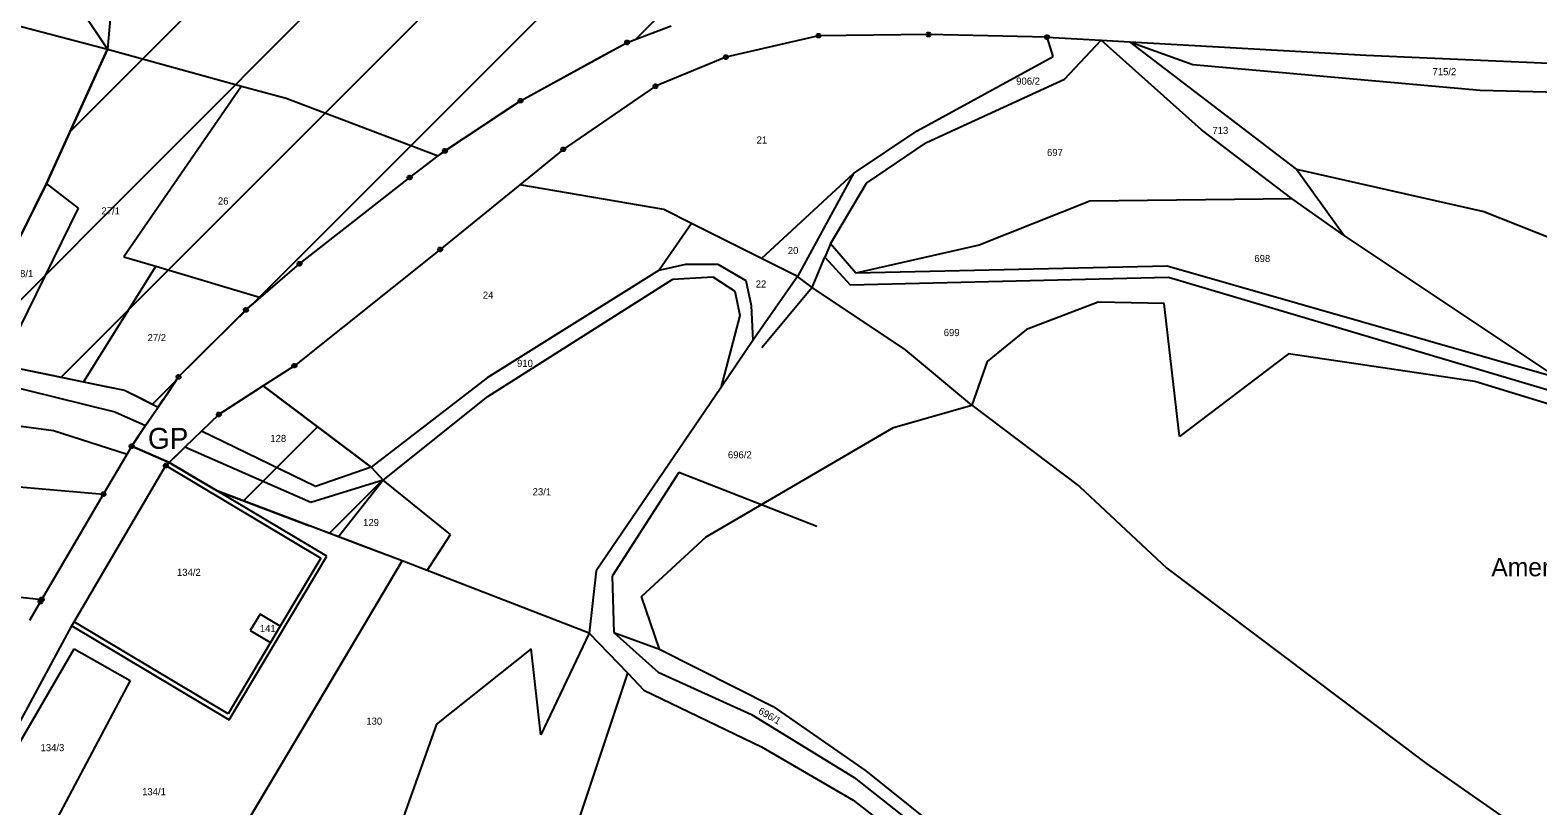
# Model space of a CAD drawing. Extents: x -593358 to -590116, y -1072518 to -1068420.
# Drawn here: x -591520.7 to -591160.3, y -1070557.8 to -1070372.5 of the extents above; entities that cross this region are included whole.
import ezdxf

# ---------------------------------------------------------------- set-up
doc = ezdxf.new("R2010")
doc.units = 0
for name, color, linetype in [('GP', 7, 'Continuous'), ('Názvosloví', 7, 'Continuous'), ('Parcela KN', 7, 'Continuous'), ('Parcela ZE', 7, 'Continuous'), ('Parcelní číslo', 7, 'Continuous'), ('Parcelní číslo_stavební', 7, 'Continuous'), ('stavby - vnitřní kresba', 7, 'Continuous'), ('Vnitřní obvod', 7, 'Continuous'), ('Vrstva 24', 7, 'Continuous'), ('zastavitelné území', 7, 'Continuous')]:
    doc.layers.add(name, color=color, linetype=linetype)

msp = doc.modelspace()

# ---------------------------------------------------------------- linework, layer by layer
at = {"layer": 'GP'}
msp.add_line((-591496.45, -1070471.83), (-591487.5, -1070475.72), dxfattribs=at)
at = {"layer": 'Parcela KN'}
for p, q in [((-591495.02, -1070296.16), (-591502.24, -1070376.99)), ((-591525.44, -1070342.06), (-591502.24, -1070376.99)), ((-591525.57, -1070370.91), (-591502.24, -1070376.99)), ((-591378.03, -1070375.39), (-591367.46, -1070371.43)), ((-591403.51, -1070389.32), (-591378.03, -1070375.39)), ((-591332.29, -1070373.79), (-591354.43, -1070378.91)), ((-591305.99, -1070373.52), (-591332.29, -1070373.79)), ((-591277.66, -1070374.17), (-591305.99, -1070373.52)), ((-591277.66, -1070374.17), (-591264.72, -1070374.89)), ((-591276.18, -1070378.72), (-591277.66, -1070374.17)), ((-591273.47, -1070384.2), (-591264.72, -1070374.89)), ((-591240.74, -1070396.24), (-591264.72, -1070374.89)), ((-591264.72, -1070374.89), (-591257.84, -1070375.27)), ((-591218.02, -1070405.71), (-591257.84, -1070375.27)), ((-591257.84, -1070375.27), (-591201.36, -1070378.43)), ((-591257.84, -1070375.27), (-591242.79, -1070380.68)), ((-591516.84, -1070409.08), (-591502.24, -1070376.99)), ((-591502.24, -1070376.99), (-591470.23, -1070385.82)), ((-591354.43, -1070378.91), (-591371.23, -1070385.87)), ((-591308.68, -1070396.55), (-591276.18, -1070378.72)), ((-591201.36, -1070378.43), (-591118.81, -1070382.1)), ((-591242.79, -1070380.68), (-591174.16, -1070386.82)), ((-591470.23, -1070385.82), (-591498.32, -1070426.59)), ((-591470.23, -1070385.82), (-591459.55, -1070388.71)), ((-591371.23, -1070385.87), (-591393.28, -1070400.95)), ((-591306.47, -1070399.28), (-591273.47, -1070384.2)), ((-591174.16, -1070386.82), (-591151.97, -1070387.4)), ((-591459.55, -1070388.71), (-591423.16, -1070402.5)), ((-591421.57, -1070401.3), (-591403.51, -1070389.32)), ((-591323.92, -1070406.7), (-591308.68, -1070396.55)), ((-591219.08, -1070412.72), (-591240.74, -1070396.24)), ((-591423.16, -1070402.5), (-591421.57, -1070401.3)), ((-591393.28, -1070400.95), (-591403.65, -1070409.38)), ((-591320.83, -1070408.99), (-591306.47, -1070399.28)), ((-591430, -1070407.68), (-591423.16, -1070402.5)), ((-591456.3, -1070428.28), (-591430, -1070407.68)), ((-591345.93, -1070426.99), (-591323.92, -1070406.7)), ((-591323.92, -1070406.7), (-591337.31, -1070431.28)), ((-591218.02, -1070405.71), (-591206.64, -1070421.49)), ((-591218.02, -1070405.71), (-591173.28, -1070415.77)), ((-591533.52, -1070442.89), (-591516.84, -1070409.08)), ((-591509.15, -1070414.99), (-591516.84, -1070409.08)), ((-591403.65, -1070409.38), (-591422.68, -1070424.85)), ((-591329.43, -1070423.5), (-591320.83, -1070408.99)), ((-591525.21, -1070447.66), (-591509.15, -1070414.99)), ((-591267.42, -1070413.29), (-591293.89, -1070423.86)), ((-591219.08, -1070412.72), (-591267.42, -1070413.29)), ((-591206.64, -1070421.49), (-591219.08, -1070412.72)), ((-591173.28, -1070415.77), (-591112.72, -1070439.82)), ((-591362.61, -1070418.68), (-591370.33, -1070429.81)), ((-591345.93, -1070426.99), (-591362.61, -1070418.68)), ((-591155.45, -1070455.63), (-591206.64, -1070421.49)), ((-591498.32, -1070426.59), (-591490.68, -1070428.86)), ((-591422.68, -1070424.85), (-591457.57, -1070452.63)), ((-591333.8, -1070433.95), (-591330.79, -1070426.72)), ((-591329.43, -1070423.5), (-591330.79, -1070426.72)), ((-591330.79, -1070426.72), (-591324.71, -1070433.33)), ((-591323.33, -1070430.53), (-591329.43, -1070423.5)), ((-591293.89, -1070423.86), (-591323.33, -1070430.53)), ((-591490.68, -1070428.86), (-591507.94, -1070456.47)), ((-591490.68, -1070428.86), (-591465.63, -1070436.3)), ((-591465.63, -1070436.3), (-591456.3, -1070428.28)), ((-591370.33, -1070429.81), (-591411.46, -1070455.52)), ((-591370.33, -1070429.81), (-591364, -1070428.33)), ((-591364, -1070428.33), (-591356.36, -1070428.39)), ((-591356.36, -1070428.39), (-591349.68, -1070432.3)), ((-591337.31, -1070431.28), (-591345.93, -1070426.99)), ((-591248.95, -1070428.83), (-591323.33, -1070430.53)), ((-591155.45, -1070455.63), (-591248.95, -1070428.83)), ((-591411.36, -1070459.98), (-591367.13, -1070431.94)), ((-591367.13, -1070431.94), (-591357.52, -1070431.42)), ((-591357.52, -1070431.42), (-591352.28, -1070434.8)), ((-591349.68, -1070432.3), (-591348.38, -1070438.25)), ((-591337.31, -1070431.28), (-591347.96, -1070446.58)), ((-591333.8, -1070433.95), (-591345.81, -1070448.34)), ((-591333.8, -1070433.95), (-591337.31, -1070431.28)), ((-591311.49, -1070448.82), (-591333.8, -1070433.95)), ((-591324.71, -1070433.33), (-591248.63, -1070431.46)), ((-591248.63, -1070431.46), (-591154.71, -1070459.35)), ((-591469.13, -1070439.31), (-591465.63, -1070436.3)), ((-591352.28, -1070434.8), (-591351.05, -1070440.6)), ((-591265.42, -1070437.47), (-591282.53, -1070443.94)), ((-591249.66, -1070437.77), (-591265.42, -1070437.47)), ((-591485.23, -1070455.32), (-591469.13, -1070439.31)), ((-591351.05, -1070440.6), (-591355.64, -1070457.87)), ((-591348.38, -1070438.25), (-591347.96, -1070446.58)), ((-591246.01, -1070469.55), (-591249.66, -1070437.77)), ((-591282.53, -1070443.94), (-591291.98, -1070451.62)), ((-591347.96, -1070446.58), (-591355.64, -1070457.87)), ((-591295.67, -1070462.02), (-591311.49, -1070448.82)), ((-591291.98, -1070451.62), (-591295.67, -1070462.02)), ((-591219.97, -1070449.76), (-591246.01, -1070469.55)), ((-591175.41, -1070456.37), (-591219.97, -1070449.76)), ((-591535.23, -1070455.08), (-591500.45, -1070463.61)), ((-591526.09, -1070452.73), (-591507.94, -1070456.47)), ((-591490.1, -1070462.49), (-591485.23, -1070455.32)), ((-591457.57, -1070452.63), (-591465.01, -1070457.43)), ((-591411.46, -1070455.52), (-591439.18, -1070476.89)), ((-591507.94, -1070456.47), (-591498.18, -1070458.49)), ((-591498.18, -1070458.49), (-591490.1, -1070462.49)), ((-591465.01, -1070457.43), (-591475.6, -1070464.27)), ((-591439.18, -1070476.89), (-591465.01, -1070457.43)), ((-591355.64, -1070457.87), (-591385.44, -1070501.64)), ((-591156.69, -1070462.11), (-591175.41, -1070456.37)), ((-591493.11, -1070466.92), (-591490.1, -1070462.49)), ((-591436.31, -1070479.98), (-591411.36, -1070459.98)), ((-591314.37, -1070467.41), (-591295.67, -1070462.02)), ((-591535, -1070465.42), (-591515.11, -1070468.09)), ((-591500.45, -1070463.61), (-591493.11, -1070466.92)), ((-591475.6, -1070464.27), (-591479.79, -1070468.3)), ((-591515.11, -1070468.09), (-591497.56, -1070473.72)), ((-591496.45, -1070471.83), (-591493.11, -1070466.92)), ((-591479.79, -1070468.3), (-591483.73, -1070472.09)), ((-591452.5, -1070481.49), (-591479.79, -1070468.3)), ((-591359.17, -1070493.5), (-591314.37, -1070467.41)), ((-591497.56, -1070473.72), (-591496.45, -1070471.83)), ((-591483.73, -1070472.09), (-591487.5, -1070475.72)), ((-591453.66, -1070485.31), (-591483.73, -1070472.09)), ((-591510.2, -1070513.8), (-591488.31, -1070476.5)), ((-591503.17, -1070483.3), (-591497.56, -1070473.72)), ((-591487.5, -1070475.72), (-591488.31, -1070476.5)), ((-591476.03, -1070482.55), (-591487.5, -1070475.72)), ((-591439.18, -1070476.89), (-591452.5, -1070481.49)), ((-591536.44, -1070480.4), (-591503.17, -1070483.3)), ((-591436.31, -1070479.98), (-591453.66, -1070485.31)), ((-591420.28, -1070492.91), (-591436.31, -1070479.98)), ((-591365.68, -1070478.13), (-591381.62, -1070502.91)), ((-591332.655, -1070491.02), (-591365.68, -1070478.13)), ((-591517.95, -1070508.45), (-591503.17, -1070483.3)), ((-591449.83, -1070498.16), (-591476.03, -1070482.55)), ((-591431.79, -1070499.26), (-591476.03, -1070482.55)), ((-591425.82, -1070501.51), (-591420.28, -1070492.91)), ((-591374.61, -1070507.73), (-591359.17, -1070493.5)), ((-591473.11, -1070537.24), (-591449.83, -1070498.16)), ((-591431.79, -1070499.26), (-591468.33, -1070560.77)), ((-591425.82, -1070501.51), (-591431.79, -1070499.26)), ((-591387.09, -1070516.48), (-591425.82, -1070501.51)), ((-591385.44, -1070501.64), (-591387.09, -1070516.48)), ((-591381.62, -1070502.91), (-591381.2, -1070516.37)), ((-591536.55, -1070506.51), (-591517.95, -1070508.45)), ((-591518.23, -1070508.99), (-591520.86, -1070513.48)), ((-591517.95, -1070508.45), (-591518.23, -1070508.99)), ((-591370.25, -1070520.35), (-591374.61, -1070507.73)), ((-591465.76, -1070511.97), (-591468.09, -1070515.88)), ((-591460.94, -1070514.85), (-591465.76, -1070511.97)), ((-591529.24, -1070548.94), (-591510.72, -1070514.77)), ((-591510.72, -1070514.77), (-591510.2, -1070513.8)), ((-591510.72, -1070514.77), (-591473.11, -1070537.24)), ((-591468.09, -1070515.88), (-591463.27, -1070518.76)), ((-591460.94, -1070514.85), (-591463.27, -1070518.76)), ((-591387.09, -1070516.48), (-591398.62, -1070540.78)), ((-591387.09, -1070516.48), (-591377.84, -1070526.11)), ((-591381.2, -1070516.37), (-591370.25, -1070520.35)), ((-591381.2, -1070516.37), (-591370.64, -1070525.84)), ((-591534.3, -1070561.67), (-591510.16, -1070520.22)), ((-591510.16, -1070520.22), (-591496.78, -1070527.83)), ((-591400.94, -1070520.25), (-591423.56, -1070538.24)), ((-591398.62, -1070540.78), (-591400.94, -1070520.25)), ((-591370.25, -1070520.35), (-591343.12, -1070534.02)), ((-591411.96, -1070627.8), (-591377.84, -1070526.11)), ((-591377.84, -1070526.11), (-591374, -1070530.1)), ((-591370.64, -1070525.84), (-591348.33, -1070535.94)), ((-591496.78, -1070527.83), (-591519.41, -1070570.42)), ((-591374, -1070530.1), (-591345.94, -1070543.67)), ((-591343.12, -1070534.02), (-591320.96, -1070549.4)), ((-591423.56, -1070538.24), (-591442.95, -1070592.5)), ((-591348.33, -1070535.94), (-591323.78, -1070550.98)), ((-591345.94, -1070543.67), (-591323.97, -1070556.38)), ((-591323.78, -1070550.98), (-591267.11, -1070595.52)), ((-591320.96, -1070549.4), (-591293, -1070571.79)), ((-591323.97, -1070556.38), (-591298.26, -1070576.43))]:
    msp.add_line(p, q, dxfattribs=at)
at = {"layer": 'Parcela ZE'}
for p, q in [((-591369.23, -1070415.29), (-591403.65, -1070409.38)), ((-591362.61, -1070418.68), (-591369.23, -1070415.29)), ((-591295.67, -1070462.02), (-591269.86, -1070481.44)), ((-591269.86, -1070481.44), (-591249, -1070500.95)), ((-591249, -1070500.95), (-591187.11, -1070547.58)), ((-591187.11, -1070547.58), (-591110.06, -1070601.27))]:
    msp.add_line(p, q, dxfattribs=at)
at = {"layer": 'stavby - vnitřní kresba'}
for p, q in [((-591488.31, -1070476.5), (-591451.26, -1070498.6)), ((-591451.26, -1070498.6), (-591460.94, -1070514.85)), ((-591473.4, -1070535.77), (-591510.2, -1070513.8)), ((-591463.27, -1070518.76), (-591473.4, -1070535.77))]:
    msp.add_line(p, q, dxfattribs=at)
at = {"layer": 'Vnitřní obvod'}
for points in [[(-591490.1, -1070462.49), (-591488.883, -1070460.698), (-591487.665, -1070458.905), (-591486.448, -1070457.113), (-591485.23, -1070455.32), (-591481.205, -1070451.318), (-591477.18, -1070447.315), (-591473.155, -1070443.312), (-591468.255, -1070438.558), (-591468.255, -1070438.558), (-591466.505, -1070437.052), (-591465.63, -1070436.3), (-591463.297, -1070434.295), (-591460.965, -1070432.29), (-591458.633, -1070430.285), (-591456.3, -1070428.28), (-591449.725, -1070423.13), (-591443.15, -1070417.98), (-591436.575, -1070412.83), (-591430, -1070407.68), (-591428.29, -1070406.385), (-591426.58, -1070405.09), (-591423.16, -1070402.5), (-591417.85, -1070398.905), (-591412.54, -1070395.31), (-591408.025, -1070392.315), (-591403.51, -1070389.32), (-591397.14, -1070385.837), (-591390.77, -1070382.355), (-591384.4, -1070378.873), (-591378.03, -1070375.39), (-591372.745, -1070373.41), (-591367.46, -1070371.43)], [(-591490.84, -1070603.39), (-591483.81, -1070593.1), (-591476.78, -1070582.81), (-591470.36, -1070573.055), (-591463.94, -1070563.3), (-591466.135, -1070562.035), (-591468.33, -1070560.77), (-591450.06, -1070530.015), (-591431.79, -1070499.26), (-591442.249, -1070495.31), (-591448.079, -1070493.107), (-591453.91, -1070490.905), (-591464.97, -1070486.728), (-591476.03, -1070482.55), (-591478.897, -1070480.843), (-591481.765, -1070479.135), (-591484.633, -1070477.427), (-591487.5, -1070475.72), (-591496.45, -1070471.83), (-591494.78, -1070469.375), (-591493.11, -1070466.92), (-591491.605, -1070464.705), (-591490.1, -1070462.49)]]:
    msp.add_lwpolyline(points, dxfattribs=at)
at = {"layer": 'Vrstva 24'}
for p, q in [((-591378.15, -1070375.39), (-591377.91, -1070375.39)), ((-591332.41, -1070373.79), (-591332.17, -1070373.79)), ((-591306.11, -1070373.52), (-591305.87, -1070373.52)), ((-591277.78, -1070374.17), (-591277.54, -1070374.17)), ((-591354.55, -1070378.91), (-591354.31, -1070378.91)), ((-591371.35, -1070385.87), (-591371.11, -1070385.87)), ((-591403.63, -1070389.32), (-591403.39, -1070389.32)), ((-591421.69, -1070401.3), (-591421.45, -1070401.3)), ((-591393.4, -1070400.95), (-591393.16, -1070400.95)), ((-591430.12, -1070407.68), (-591429.88, -1070407.68)), ((-591422.8, -1070424.85), (-591422.56, -1070424.85)), ((-591456.42, -1070428.28), (-591456.18, -1070428.28)), ((-591469.25, -1070439.31), (-591469.01, -1070439.31)), ((-591485.35, -1070455.32), (-591485.11, -1070455.32)), ((-591457.69, -1070452.63), (-591457.45, -1070452.63)), ((-591475.72, -1070464.27), (-591475.48, -1070464.27)), ((-591496.57, -1070471.83), (-591496.33, -1070471.83)), ((-591488.43, -1070476.5), (-591488.19, -1070476.5)), ((-591503.29, -1070483.3), (-591503.05, -1070483.3)), ((-591518.35, -1070508.99), (-591518.11, -1070508.99)), ((-591518.07, -1070508.45), (-591517.83, -1070508.45))]:
    msp.add_line(p, q, dxfattribs=at)
for points in [[(-591377.88, -1070374.91), (-591377.63, -1070375.09), (-591377.53, -1070375.38), (-591377.63, -1070375.67), (-591377.88, -1070375.85), (-591378.19, -1070375.85), (-591378.44, -1070375.67), (-591378.54, -1070375.38), (-591378.44, -1070375.09), (-591378.19, -1070374.91)], [(-591332.14, -1070373.31), (-591331.89, -1070373.49), (-591331.79, -1070373.78), (-591331.89, -1070374.07), (-591332.14, -1070374.25), (-591332.45, -1070374.25), (-591332.7, -1070374.07), (-591332.8, -1070373.78), (-591332.7, -1070373.49), (-591332.45, -1070373.31)], [(-591305.84, -1070373.04), (-591305.59, -1070373.22), (-591305.49, -1070373.51), (-591305.59, -1070373.8), (-591305.84, -1070373.98), (-591306.15, -1070373.98), (-591306.4, -1070373.8), (-591306.5, -1070373.51), (-591306.4, -1070373.22), (-591306.15, -1070373.04)], [(-591277.51, -1070373.69), (-591277.26, -1070373.87), (-591277.16, -1070374.16), (-591277.26, -1070374.45), (-591277.51, -1070374.63), (-591277.82, -1070374.63), (-591278.07, -1070374.45), (-591278.17, -1070374.16), (-591278.07, -1070373.87), (-591277.82, -1070373.69)], [(-591354.28, -1070378.43), (-591354.03, -1070378.61), (-591353.93, -1070378.9), (-591354.03, -1070379.19), (-591354.28, -1070379.37), (-591354.59, -1070379.37), (-591354.84, -1070379.19), (-591354.94, -1070378.9), (-591354.84, -1070378.61), (-591354.59, -1070378.43)], [(-591371.08, -1070385.39), (-591370.83, -1070385.57), (-591370.73, -1070385.86), (-591370.83, -1070386.15), (-591371.08, -1070386.33), (-591371.39, -1070386.33), (-591371.64, -1070386.15), (-591371.74, -1070385.86), (-591371.64, -1070385.57), (-591371.39, -1070385.39)], [(-591403.36, -1070388.84), (-591403.11, -1070389.02), (-591403.01, -1070389.31), (-591403.11, -1070389.6), (-591403.36, -1070389.78), (-591403.67, -1070389.78), (-591403.92, -1070389.6), (-591404.02, -1070389.31), (-591403.92, -1070389.02), (-591403.67, -1070388.84)], [(-591421.42, -1070400.82), (-591421.17, -1070401), (-591421.07, -1070401.29), (-591421.17, -1070401.58), (-591421.42, -1070401.76), (-591421.73, -1070401.76), (-591421.98, -1070401.58), (-591422.08, -1070401.29), (-591421.98, -1070401), (-591421.73, -1070400.82)], [(-591393.13, -1070400.47), (-591392.88, -1070400.65), (-591392.78, -1070400.94), (-591392.88, -1070401.23), (-591393.13, -1070401.41), (-591393.44, -1070401.41), (-591393.69, -1070401.23), (-591393.79, -1070400.94), (-591393.69, -1070400.65), (-591393.44, -1070400.47)], [(-591429.85, -1070407.2), (-591429.6, -1070407.38), (-591429.5, -1070407.67), (-591429.6, -1070407.96), (-591429.85, -1070408.14), (-591430.16, -1070408.14), (-591430.41, -1070407.96), (-591430.51, -1070407.67), (-591430.41, -1070407.38), (-591430.16, -1070407.2)], [(-591422.53, -1070424.37), (-591422.28, -1070424.55), (-591422.18, -1070424.84), (-591422.28, -1070425.13), (-591422.53, -1070425.31), (-591422.84, -1070425.31), (-591423.09, -1070425.13), (-591423.19, -1070424.84), (-591423.09, -1070424.55), (-591422.84, -1070424.37)], [(-591456.15, -1070427.8), (-591455.9, -1070427.98), (-591455.8, -1070428.27), (-591455.9, -1070428.56), (-591456.15, -1070428.74), (-591456.46, -1070428.74), (-591456.71, -1070428.56), (-591456.81, -1070428.27), (-591456.71, -1070427.98), (-591456.46, -1070427.8)], [(-591468.98, -1070438.83), (-591468.73, -1070439.01), (-591468.63, -1070439.3), (-591468.73, -1070439.59), (-591468.98, -1070439.77), (-591469.29, -1070439.77), (-591469.54, -1070439.59), (-591469.64, -1070439.3), (-591469.54, -1070439.01), (-591469.29, -1070438.83)], [(-591485.08, -1070454.84), (-591484.83, -1070455.02), (-591484.73, -1070455.31), (-591484.83, -1070455.6), (-591485.08, -1070455.78), (-591485.39, -1070455.78), (-591485.64, -1070455.6), (-591485.74, -1070455.31), (-591485.64, -1070455.02), (-591485.39, -1070454.84)], [(-591457.42, -1070452.15), (-591457.17, -1070452.33), (-591457.07, -1070452.62), (-591457.17, -1070452.91), (-591457.42, -1070453.09), (-591457.73, -1070453.09), (-591457.98, -1070452.91), (-591458.08, -1070452.62), (-591457.98, -1070452.33), (-591457.73, -1070452.15)], [(-591475.45, -1070463.79), (-591475.2, -1070463.97), (-591475.1, -1070464.26), (-591475.2, -1070464.55), (-591475.45, -1070464.73), (-591475.76, -1070464.73), (-591476.01, -1070464.55), (-591476.11, -1070464.26), (-591476.01, -1070463.97), (-591475.76, -1070463.79)], [(-591496.3, -1070471.35), (-591496.05, -1070471.53), (-591495.95, -1070471.82), (-591496.05, -1070472.11), (-591496.3, -1070472.29), (-591496.61, -1070472.29), (-591496.86, -1070472.11), (-591496.96, -1070471.82), (-591496.86, -1070471.53), (-591496.61, -1070471.35)], [(-591488.16, -1070476.02), (-591487.91, -1070476.2), (-591487.81, -1070476.49), (-591487.91, -1070476.78), (-591488.16, -1070476.96), (-591488.47, -1070476.96), (-591488.72, -1070476.78), (-591488.82, -1070476.49), (-591488.72, -1070476.2), (-591488.47, -1070476.02)], [(-591503.02, -1070482.82), (-591502.77, -1070483), (-591502.67, -1070483.29), (-591502.77, -1070483.58), (-591503.02, -1070483.76), (-591503.33, -1070483.76), (-591503.58, -1070483.58), (-591503.68, -1070483.29), (-591503.58, -1070483), (-591503.33, -1070482.82)], [(-591518.08, -1070508.51), (-591517.83, -1070508.69), (-591517.73, -1070508.98), (-591517.83, -1070509.27), (-591518.08, -1070509.45), (-591518.39, -1070509.45), (-591518.64, -1070509.27), (-591518.74, -1070508.98), (-591518.64, -1070508.69), (-591518.39, -1070508.51)], [(-591517.8, -1070507.97), (-591517.55, -1070508.15), (-591517.45, -1070508.44), (-591517.55, -1070508.73), (-591517.8, -1070508.91), (-591518.11, -1070508.91), (-591518.36, -1070508.73), (-591518.46, -1070508.44), (-591518.36, -1070508.15), (-591518.11, -1070507.97)]]:
    msp.add_lwpolyline(points, close=True, dxfattribs=at)
at = {"layer": 'zastavitelné území'}
for p, q in [((-591511.223, -1070396.734), (-591184.75, -1070070.261)), ((-591535.698, -1070449.493), (-591179.315, -1070093.111)), ((-591513.288, -1070455.368), (-591170.017, -1070112.097)), ((-591467.818, -1070438.181), (-591160.472, -1070130.836)), ((-591375.97, -1070374.618), (-591146.829, -1070145.477)), ((-591491.455, -1070461.819), (-591485.81, -1070456.173)), ((-591469.752, -1070484.921), (-591452.036, -1070467.205)), ((-591449.222, -1070492.676), (-591436.414, -1070479.868))]:
    msp.add_line(p, q, dxfattribs=at)
for points in [[(-591502.24, -1070376.99), (-591513.84, -1070359.525), (-591525.44, -1070342.06), (-591527.725, -1070338.57), (-591530.01, -1070335.08), (-591530.435, -1070316.065), (-591530.86, -1070297.05)], [(-591526.09, -1070452.73), (-591517.015, -1070454.6), (-591507.94, -1070456.47), (-591503.06, -1070457.48), (-591498.18, -1070458.49), (-591494.14, -1070460.49), (-591490.1, -1070462.49), (-591487.665, -1070458.905), (-591485.23, -1070455.32), (-591477.18, -1070447.315), (-591469.13, -1070439.31), (-591467.38, -1070437.805), (-591465.63, -1070436.3), (-591460.965, -1070432.29), (-591456.3, -1070428.28), (-591443.15, -1070417.98), (-591430, -1070407.68), (-591426.58, -1070405.09), (-591423.16, -1070402.5), (-591412.54, -1070395.31), (-591403.51, -1070389.32), (-591390.77, -1070382.355), (-591378.03, -1070375.39), (-591372.745, -1070373.41), (-591367.46, -1070371.43)], [(-591502.24, -1070376.99), (-591516.84, -1070409.08), (-591525.18, -1070425.985)], [(-591465.01, -1070457.43), (-591470.305, -1070460.85), (-591475.6, -1070464.27), (-591477.695, -1070466.285), (-591479.79, -1070468.3), (-591481.76, -1070470.195), (-591483.73, -1070472.09), (-591485.615, -1070473.905), (-591487.5, -1070475.72), (-591481.765, -1070479.135), (-591476.03, -1070482.55), (-591453.91, -1070490.905)], [(-591465.01, -1070457.43), (-591452.095, -1070467.16), (-591439.18, -1070476.89), (-591436.31, -1070479.98), (-591447.014, -1070493.509), (-591453.91, -1070490.905)]]:
    msp.add_lwpolyline(points, dxfattribs=at)

# ---------------------------------------------------------------- texts
at = {"layer": 'GP'}
msp.add_text('GP', height=5, dxfattribs=at).set_placement((-591492.567, -1070472.484))
at = {"layer": 'Názvosloví'}
msp.add_text('Amerika', height=4.4, dxfattribs=at).set_placement((-591171.459, -1070502.93))
at = {"layer": 'Parcelní číslo'}
for s, p in [('715/2', (-591185.526, -1070383.23)), ('906/2', (-591285.034, -1070385.49)), ('21', (-591347.08, -1070399.54)), ('713', (-591238.133, -1070397.26)), ('697', (-591277.664, -1070402.53)), ('27/1', (-591503.679, -1070416.5)), ('26', (-591475.839, -1070414.13)), ('20', (-591339.625, -1070425.94)), ('698', (-591228.104, -1070427.86)), ('28/1', (-591524.396, -1070431.47)), ('22', (-591347.292, -1070433.96)), ('24', (-591412.519, -1070436.61)), ('699', (-591302.354, -1070445.55)), ('27/2', (-591492.661, -1070446.76)), ('910', (-591404.343, -1070452.91)), ('128', (-591463.31, -1070470.84)), ('696/2', (-591353.937, -1070474.76)), ('23/1', (-591400.617, -1070483.59)), ('129', (-591441.14, -1070490.93)), ('134/2', (-591485.626, -1070502.84)), ('130', (-591440.37, -1070538.38)), ('134/3', (-591518.239, -1070544.71)), ('134/1', (-591493.954, -1070555.24))]:
    msp.add_text(s, height=1.7, dxfattribs=at).set_placement(p)
msp.add_text('696/1', height=1.7, rotation=330.19558, dxfattribs=at).set_placement((-591346.847, -1070535.597))
at = {"layer": 'Parcelní číslo_stavební'}
msp.add_text('141', height=1.7, dxfattribs=at).set_placement((-591465.828, -1070516.26))

doc.saveas('drawing.dxf')
